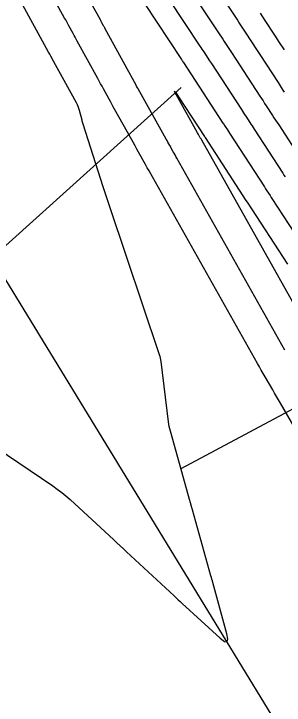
# Model space of a CAD drawing. Extents: x 954385 to 988206, y 1868364 to 1924553.
# Drawn here: x 956635.1 to 956670.6, y 1921687.9 to 1921778.6 of the extents above; entities that cross this region are included whole.
import ezdxf

# ---------------------------------------------------------------- set-up
doc = ezdxf.new("R2010")
doc.units = 0
for name, color, linetype in [('Default', 7, 'Continuous'), ('Ex_Major Contours', 7, 'Continuous'), ('Ex_Minor Contours', 7, 'Continuous'), ('Slopes', 7, 'Continuous')]:
    doc.layers.add(name, color=color, linetype=linetype)

msp = doc.modelspace()

# ---------------------------------------------------------------- linework, layer by layer
at = {"layer": 'Default'}
msp.add_line((957221.14, 1920784.239), (956045.796, 1922705.182), dxfattribs=at)
at = {"layer": 'Ex_Major Contours'}
for points in [[(956670.659, 1921773.862), (956670.03, 1921774.825), (956669.401, 1921775.788), (956668.143, 1921777.714), (956667.829, 1921778.195), (956667.513, 1921778.676)], [(956673.965, 1921736.876), (956659.81, 1921762.02), (956659.765, 1921762.102), (956659.719, 1921762.183), (956659.673, 1921762.265), (956659.627, 1921762.347), (956659.399, 1921762.755), (956659.261, 1921763.001), (956656.673, 1921767.627), (956656.345, 1921768.23), (956656.253, 1921768.442), (956656.399, 1921768.263), (956656.78, 1921767.692), (956660.18, 1921762.488), (956660.201, 1921762.456), (956660.243, 1921762.391), (956665.618, 1921754.121), (956665.763, 1921753.899), (956671.054, 1921745.757)]]:
    msp.add_lwpolyline(points, dxfattribs=at)
at = {"layer": 'Ex_Minor Contours'}
for points in [[(956674.011, 1921720.85), (956670.134, 1921727.526), (956669.882, 1921727.958), (956669.631, 1921728.39), (956669.38, 1921728.822), (956669.129, 1921729.255), (956668.123, 1921730.983), (956667.873, 1921731.416), (956667.624, 1921731.849), (956667.376, 1921732.284), (956667.13, 1921732.719), (956653.352, 1921757.196), (956653.124, 1921757.602), (956652.896, 1921758.008), (956652.668, 1921758.414), (956652.44, 1921758.821), (956651.531, 1921760.447), (956651.304, 1921760.853), (956651.076, 1921761.26), (956650.849, 1921761.666), (956650.621, 1921762.073), (956648.383, 1921766.075), (956648.196, 1921766.409), (956648.011, 1921766.743), (956647.826, 1921767.077), (956647.642, 1921767.412), (956646.906, 1921768.752), (956646.723, 1921769.087), (956646.539, 1921769.422), (956646.355, 1921769.757), (956646.171, 1921770.093), (956643.472, 1921775.016), (956643.334, 1921775.268), (956643.196, 1921775.52), (956643.057, 1921775.772), (956642.919, 1921776.024), (956642.367, 1921777.033), (956642.229, 1921777.285), (956642.091, 1921777.537), (956641.953, 1921777.789), (956641.814, 1921778.041), (956638.569, 1921783.96)], [(956670.73, 1921734.473), (956656.541, 1921759.681), (956656.424, 1921759.889), (956656.308, 1921760.096), (956656.191, 1921760.304), (956656.075, 1921760.512), (956655.61, 1921761.343), (956655.494, 1921761.551), (956655.378, 1921761.758), (956655.261, 1921761.966), (956655.145, 1921762.174), (956651.467, 1921768.752), (956651.445, 1921768.791), (956651.423, 1921768.831), (956651.401, 1921768.871), (956651.379, 1921768.91), (956651.27, 1921769.109), (956651.205, 1921769.229), (956650.242, 1921770.983), (956647.133, 1921776.648), (956647.08, 1921776.744), (956647.028, 1921776.84), (956646.975, 1921776.936), (956646.922, 1921777.032), (956646.712, 1921777.415), (956646.659, 1921777.511), (956646.607, 1921777.607), (956646.554, 1921777.703), (956646.502, 1921777.799), (956642.993, 1921784.205)], [(956670.697, 1921768.318), (956670.426, 1921768.735), (956670.154, 1921769.151), (956669.882, 1921769.568), (956667.469, 1921773.263), (956666.966, 1921774.033), (956666.463, 1921774.802), (956665.458, 1921776.342), (956665.207, 1921776.726), (956664.954, 1921777.11), (956664.702, 1921777.494), (956664.448, 1921777.878), (956661.783, 1921781.903)], [(956614.801, 1921733.873), (956640.263, 1921716.65), (956640.853, 1921716.235), (956641.426, 1921715.799), (956641.983, 1921715.342), (956642.522, 1921714.863), (956648.261, 1921709.581), (956648.686, 1921709.19), (956649.11, 1921708.798), (956649.534, 1921708.405), (956649.957, 1921708.012), (956656.181, 1921702.229), (956656.45, 1921701.98), (956656.719, 1921701.731), (956656.99, 1921701.483), (956657.26, 1921701.236), (956662.226, 1921696.706), (956662.803, 1921696.265), (956663.144, 1921696.209), (956663.25, 1921696.538), (956663.12, 1921697.252), (956661.274, 1921704.006), (956661.213, 1921704.225), (956661.153, 1921704.444), (956661.092, 1921704.662), (956661.03, 1921704.881), (956658.581, 1921713.524), (956658.453, 1921713.98), (956658.324, 1921714.436), (956658.196, 1921714.892), (956658.069, 1921715.348), (956655.701, 1921723.853), (956655.623, 1921724.154), (956655.557, 1921724.457), (956655.502, 1921724.763), (956655.458, 1921725.071), (956654.487, 1921732.993), (956654.453, 1921733.215), (956654.409, 1921733.435), (956654.354, 1921733.653), (956654.288, 1921733.867), (956647.735, 1921753.289), (956647.518, 1921753.937), (956647.304, 1921754.585), (956647.092, 1921755.234), (956646.883, 1921755.885), (956644.254, 1921764.127), (956644.212, 1921764.26), (956644.172, 1921764.393), (956644.134, 1921764.526), (956644.097, 1921764.661), (956643.757, 1921765.928), (956643.681, 1921766.181), (956643.59, 1921766.428), (956643.485, 1921766.669), (956643.364, 1921766.905), (956640.142, 1921772.776), (956640.07, 1921772.907), (956639.998, 1921773.038), (956639.855, 1921773.3), (956639.783, 1921773.431), (956639.711, 1921773.562), (956635.79, 1921780.722)], [(956655.448, 1921780.611), (956659.585, 1921774.361), (956659.711, 1921774.17), (956659.837, 1921773.979), (956659.962, 1921773.788), (956660.088, 1921773.597), (956660.838, 1921772.448), (956661.088, 1921772.065), (956665.031, 1921766.028), (956665.169, 1921765.816), (956665.308, 1921765.603), (956665.446, 1921765.391), (956665.585, 1921765.178), (956666.137, 1921764.327), (956666.275, 1921764.115), (956666.414, 1921763.902), (956666.552, 1921763.69), (956666.69, 1921763.477), (956670.452, 1921757.689), (956670.606, 1921757.452), (956670.76, 1921757.216)], [(956658.615, 1921781.257), (956662.017, 1921776.119), (956662.206, 1921775.832), (956662.396, 1921775.545), (956662.584, 1921775.257), (956662.773, 1921774.969), (956663.714, 1921773.528), (956664.278, 1921772.664), (956667.456, 1921767.798), (956667.662, 1921767.483), (956667.867, 1921767.169), (956668.072, 1921766.854), (956668.276, 1921766.539), (956669.095, 1921765.28), (956669.3, 1921764.965), (956669.504, 1921764.65), (956669.709, 1921764.335), (956669.914, 1921764.02), (956672.869, 1921759.473)], [(956652.28, 1921779.965), (956657.153, 1921772.603), (956657.216, 1921772.508), (956657.278, 1921772.414), (956657.34, 1921772.319), (956657.402, 1921772.224), (956657.898, 1921771.466), (956662.605, 1921764.258), (956662.677, 1921764.148), (956662.749, 1921764.037), (956662.821, 1921763.927), (956662.893, 1921763.817), (956663.179, 1921763.375), (956663.323, 1921763.155), (956663.466, 1921762.934), (956668.035, 1921755.905), (956668.201, 1921755.65), (956668.367, 1921755.394), (956668.782, 1921754.756), (956668.948, 1921754.5), (956669.031, 1921754.372), (956673.462, 1921747.556)]]:
    msp.add_lwpolyline(points, dxfattribs=at)
at = {"layer": 'Slopes'}
for points in [[(956657.131, 1921768.928), (956608.361, 1921725.073), (956610.219, 1921730.778), (956608.361, 1921725.073), (956614.231, 1921726.317)], [(956657.131, 1921718.928), (956684.143, 1921733.39), (956680.978, 1921728.293), (956684.143, 1921733.39), (956678.146, 1921733.582)]]:
    msp.add_lwpolyline(points, dxfattribs=at)

doc.saveas('drawing.dxf')
